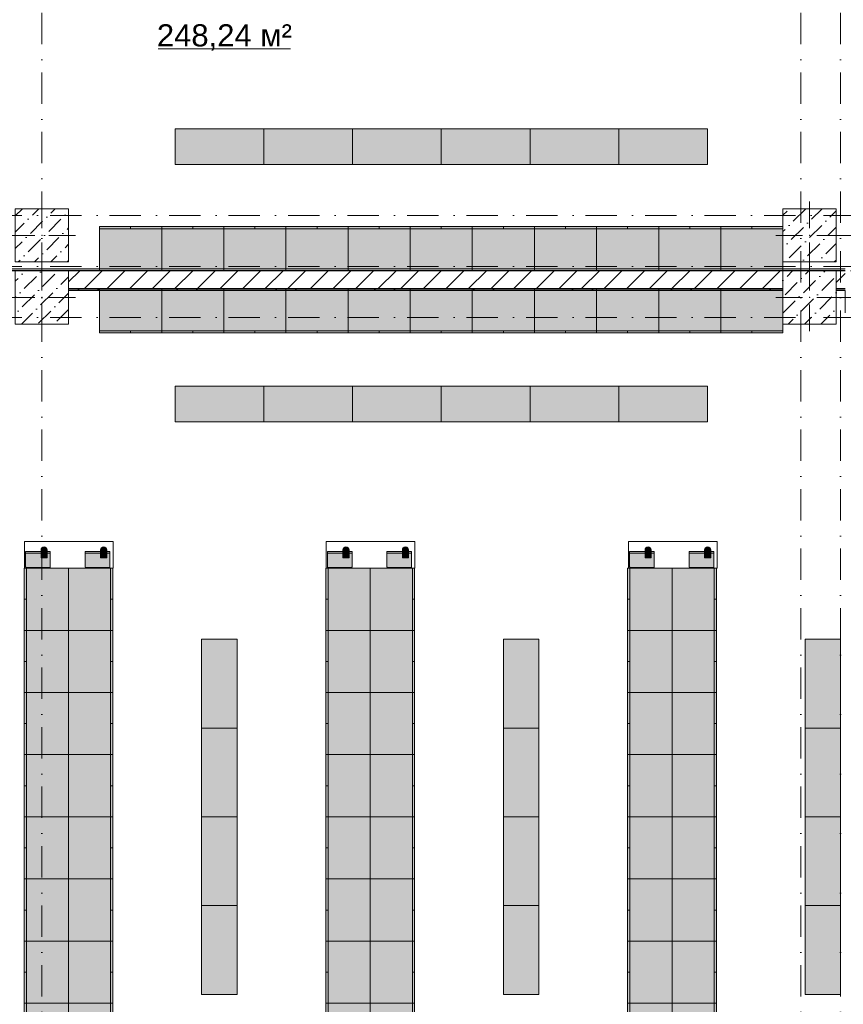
# Model space of a CAD drawing. Header units: millimetres. Extents: x -59761 to 112741, y -57975 to 46221.
# Tile 287 of 421: x 35750 to 45030, y -35312 to -24221. Entities that reach past the tile are written whole.
import ezdxf

# ---------------------------------------------------------------- set-up
doc = ezdxf.new("R2010")
doc.units = ezdxf.units.MM
for name, pattern in [('Wipeout_Contour', [1000, 0, -1000]), ('Штриховая', [564.444447, 282.222223, -282.222223]), ('Штрихпунктирная', [670.277762, 352.777767, -176.388884, 0, -141.111112])]:
    doc.linetypes.add(name, pattern=pattern)
for name, color, linetype in [('Интерьер - Мебель', 7, 'Continuous'), ('Конструктив - Колонны', 7, 'Continuous'), ('Конструктив - Стены Блок 200 нов', 7, 'Continuous'), ('Элемент Модели - Зона', 7, 'Continuous'), ('Элемент Модели - Оси', 2, 'Continuous')]:
    doc.layers.add(name, color=color, linetype=linetype)
doc.styles.add('СГЕНЕРИР_СТИЛЬ_1', font='arial.ttf')
pattern_1 = [(45, (-45000, -53650), (-111.36932, 111.36932), [0, -105, 0, -157.5]), (110, (-44650, -53650), (148.0016, 53.86817), [0, -77, 0, -133])]
pattern_2 = [(45, (-45000, -54000), (-183.84776, 183.84776), [195, -65, 0, -65]), (45, (-44977.02, -53793.17), (-183.84776, 183.84776), [195, -65, 0, -65])]

msp = doc.modelspace()

# ---------------------------------------------------------------- hatches: boundary and pattern name
at = {"layer": 'Интерьер - Мебель', "linetype": 'Continuous', "lineweight": 0}
for points in [[(37500, -25450.79), (37500, -25850.79), (38500, -25850.79), (38500, -25450.79)], [(38500, -25450.79), (38500, -25850.79), (39500, -25850.79), (39500, -25450.79)], [(39500, -25450.79), (39500, -25850.79), (40500, -25850.79), (40500, -25450.79)], [(40500, -25450.79), (40500, -25850.79), (41500, -25850.79), (41500, -25450.79)], [(41500, -25450.79), (41500, -25850.79), (42500, -25850.79), (42500, -25450.79)], [(42500, -25450.79), (42500, -25850.79), (43500, -25850.79), (43500, -25450.79)], [(37500, -28349.21), (37500, -28749.21), (38500, -28749.21), (38500, -28349.21)], [(38500, -28349.21), (38500, -28749.21), (39500, -28749.21), (39500, -28349.21)], [(39500, -28349.21), (39500, -28749.21), (40500, -28749.21), (40500, -28349.21)], [(40500, -28349.21), (40500, -28749.21), (41500, -28749.21), (41500, -28349.21)], [(41500, -28349.21), (41500, -28749.21), (42500, -28749.21), (42500, -28349.21)], [(42500, -28349.21), (42500, -28749.21), (43500, -28749.21), (43500, -28349.21)], [(35990.73, -30284.03), (36060.23, -30284.03), (36060.23, -30194.03, 1), (35990.73, -30194.03)], [(36661.61, -30284.03), (36731.11, -30284.03), (36731.11, -30194.03, 1), (36661.61, -30194.03)], [(39391.27, -30284.03), (39460.77, -30284.03), (39460.77, -30194.03, 1), (39391.27, -30194.03)], [(40062.15, -30284.03), (40131.65, -30284.03), (40131.65, -30194.03, 1), (40062.15, -30194.03)], [(42796.11, -30284.03), (42865.61, -30284.03), (42865.61, -30194.03, 1), (42796.11, -30194.03)], [(43466.99, -30284.03), (43536.49, -30284.03), (43536.49, -30194.03, 1), (43466.99, -30194.03)], [(36089.36, -30391.41, 0.41421356), (36094.98, -30385.78), (36094.98, -30217.03, 0.41421356), (36089.36, -30211.41), (35822.61, -30211.41, 0.41421356), (35816.98, -30217.03), (35816.98, -30385.78, 0.41421356), (35822.61, -30391.41)], [(36760.23, -30391.41, 0.41421356), (36765.86, -30385.78), (36765.86, -30217.03, 0.41421356), (36760.23, -30211.41), (36493.48, -30211.41, 0.41421356), (36487.86, -30217.03), (36487.86, -30385.78, 0.41421356), (36493.48, -30391.41)], [(39489.9, -30391.41, 0.41421356), (39495.52, -30385.78), (39495.52, -30217.03, 0.41421356), (39489.9, -30211.41), (39223.15, -30211.41, 0.41421356), (39217.52, -30217.03), (39217.52, -30385.78, 0.41421356), (39223.15, -30391.41)], [(40160.78, -30391.41, 0.41421356), (40166.4, -30385.78), (40166.4, -30217.03, 0.41421356), (40160.78, -30211.41), (39894.03, -30211.41, 0.41421356), (39888.4, -30217.03), (39888.4, -30385.78, 0.41421356), (39894.03, -30391.41)], [(42894.73, -30391.41, 0.41421356), (42900.36, -30385.78), (42900.36, -30217.03, 0.41421356), (42894.73, -30211.41), (42627.98, -30211.41, 0.41421356), (42622.36, -30217.03), (42622.36, -30385.78, 0.41421356), (42627.98, -30391.41)], [(43565.61, -30391.41, 0.41421356), (43571.24, -30385.78), (43571.24, -30217.03, 0.41421356), (43565.61, -30211.41), (43298.86, -30211.41, 0.41421356), (43293.24, -30217.03), (43293.24, -30385.78, 0.41421356), (43298.86, -30391.41)], [(35800.06, -30399.94), (35800.06, -31099.94), (36300.06, -31099.94), (36300.06, -30399.94)], [(36800.06, -30399.94), (36300.06, -30399.94), (36300.06, -31099.94), (36800.06, -31099.94)], [(39200.06, -30399.94), (39200.06, -31099.94), (39700.06, -31099.94), (39700.06, -30399.94)], [(40200.06, -30399.94), (39700.06, -30399.94), (39700.06, -31099.94), (40200.06, -31099.94)], [(42600.06, -30399.94), (42600.06, -31099.94), (43100.06, -31099.94), (43100.06, -30399.94)], [(43600.06, -30399.94), (43100.06, -30399.94), (43100.06, -31099.94), (43600.06, -31099.94)], [(35800.06, -31099.94), (35800.06, -31799.94), (36300.06, -31799.94), (36300.06, -31099.94)], [(36800.06, -31099.94), (36300.06, -31099.94), (36300.06, -31799.94), (36800.06, -31799.94)], [(39200.06, -31099.94), (39200.06, -31799.94), (39700.06, -31799.94), (39700.06, -31099.94)], [(40200.06, -31099.94), (39700.06, -31099.94), (39700.06, -31799.94), (40200.06, -31799.94)], [(42600.06, -31099.94), (42600.06, -31799.94), (43100.06, -31799.94), (43100.06, -31099.94)], [(43600.06, -31099.94), (43100.06, -31099.94), (43100.06, -31799.94), (43600.06, -31799.94)], [(38200.06, -31199.94), (37800.06, -31199.94), (37800.06, -32199.94), (38200.06, -32199.94)], [(41600.06, -31199.94), (41200.06, -31199.94), (41200.06, -32199.94), (41600.06, -32199.94)], [(45000.06, -31199.94), (44600.06, -31199.94), (44600.06, -32199.94), (45000.06, -32199.94)], [(35800.06, -31799.94), (35800.06, -32499.94), (36300.06, -32499.94), (36300.06, -31799.94)], [(36800.06, -31799.94), (36300.06, -31799.94), (36300.06, -32499.94), (36800.06, -32499.94)], [(39200.06, -31799.94), (39200.06, -32499.94), (39700.06, -32499.94), (39700.06, -31799.94)], [(40200.06, -31799.94), (39700.06, -31799.94), (39700.06, -32499.94), (40200.06, -32499.94)], [(42600.06, -31799.94), (42600.06, -32499.94), (43100.06, -32499.94), (43100.06, -31799.94)], [(43600.06, -31799.94), (43100.06, -31799.94), (43100.06, -32499.94), (43600.06, -32499.94)], [(38200.06, -32199.94), (37800.06, -32199.94), (37800.06, -33199.94), (38200.06, -33199.94)], [(41600.06, -32199.94), (41200.06, -32199.94), (41200.06, -33199.94), (41600.06, -33199.94)], [(45000.06, -32199.94), (44600.06, -32199.94), (44600.06, -33199.94), (45000.06, -33199.94)], [(35800.06, -32499.94), (35800.06, -33199.94), (36300.06, -33199.94), (36300.06, -32499.94)], [(36800.06, -32499.94), (36300.06, -32499.94), (36300.06, -33199.94), (36800.06, -33199.94)], [(39200.06, -32499.94), (39200.06, -33199.94), (39700.06, -33199.94), (39700.06, -32499.94)], [(40200.06, -32499.94), (39700.06, -32499.94), (39700.06, -33199.94), (40200.06, -33199.94)], [(42600.06, -32499.94), (42600.06, -33199.94), (43100.06, -33199.94), (43100.06, -32499.94)], [(43600.06, -32499.94), (43100.06, -32499.94), (43100.06, -33199.94), (43600.06, -33199.94)], [(35800.06, -33199.94), (35800.06, -33899.94), (36300.06, -33899.94), (36300.06, -33199.94)], [(36800.06, -33199.94), (36300.06, -33199.94), (36300.06, -33899.94), (36800.06, -33899.94)], [(38200.06, -33199.94), (37800.06, -33199.94), (37800.06, -34199.94), (38200.06, -34199.94)], [(39200.06, -33199.94), (39200.06, -33899.94), (39700.06, -33899.94), (39700.06, -33199.94)], [(40200.06, -33199.94), (39700.06, -33199.94), (39700.06, -33899.94), (40200.06, -33899.94)], [(41600.06, -33199.94), (41200.06, -33199.94), (41200.06, -34199.94), (41600.06, -34199.94)], [(42600.06, -33199.94), (42600.06, -33899.94), (43100.06, -33899.94), (43100.06, -33199.94)], [(43600.06, -33199.94), (43100.06, -33199.94), (43100.06, -33899.94), (43600.06, -33899.94)], [(45000.06, -33199.94), (44600.06, -33199.94), (44600.06, -34199.94), (45000.06, -34199.94)], [(35800.06, -33899.94), (35800.06, -34599.94), (36300.06, -34599.94), (36300.06, -33899.94)], [(36800.06, -33899.94), (36300.06, -33899.94), (36300.06, -34599.94), (36800.06, -34599.94)], [(39200.06, -33899.94), (39200.06, -34599.94), (39700.06, -34599.94), (39700.06, -33899.94)], [(40200.06, -33899.94), (39700.06, -33899.94), (39700.06, -34599.94), (40200.06, -34599.94)], [(42600.06, -33899.94), (42600.06, -34599.94), (43100.06, -34599.94), (43100.06, -33899.94)], [(43600.06, -33899.94), (43100.06, -33899.94), (43100.06, -34599.94), (43600.06, -34599.94)], [(38200.06, -34199.94), (37800.06, -34199.94), (37800.06, -35199.94), (38200.06, -35199.94)], [(41600.06, -34199.94), (41200.06, -34199.94), (41200.06, -35199.94), (41600.06, -35199.94)], [(45000.06, -34199.94), (44600.06, -34199.94), (44600.06, -35199.94), (45000.06, -35199.94)], [(35800.06, -34599.94), (35800.06, -35299.94), (36300.06, -35299.94), (36300.06, -34599.94)], [(36800.06, -34599.94), (36300.06, -34599.94), (36300.06, -35299.94), (36800.06, -35299.94)], [(39200.06, -34599.94), (39200.06, -35299.94), (39700.06, -35299.94), (39700.06, -34599.94)], [(40200.06, -34599.94), (39700.06, -34599.94), (39700.06, -35299.94), (40200.06, -35299.94)], [(42600.06, -34599.94), (42600.06, -35299.94), (43100.06, -35299.94), (43100.06, -34599.94)], [(43600.06, -34599.94), (43100.06, -34599.94), (43100.06, -35299.94), (43600.06, -35299.94)], [(35800.06, -35299.94), (35800.06, -35649.94), (36300.06, -35649.94), (36300.06, -35299.94)], [(36800.06, -35299.94), (36300.06, -35299.94), (36300.06, -35999.94), (36800.06, -35999.94)], [(39200.06, -35299.94), (39200.06, -35999.94), (39700.06, -35999.94), (39700.06, -35299.94)], [(40200.06, -35299.94), (39700.06, -35299.94), (39700.06, -35999.94), (40200.06, -35999.94)], [(42600.06, -35299.94), (42600.06, -35999.94), (43100.06, -35999.94), (43100.06, -35299.94)], [(43600.06, -35299.94), (43100.06, -35299.94), (43100.06, -35999.94), (43600.06, -35999.94)]]:
    msp.add_hatch(color=255, dxfattribs=at).paths.add_polyline_path(points)

# ---------------------------------------------------------------- linework, layer by layer
at = {"layer": 'Интерьер - Мебель', "color": 7, "linetype": 'Continuous', "lineweight": 15}
for p, q in [((36650, -26550), (36650, -26575)), ((36650, -26575), (37350, -26575)), ((37000, -26550), (37000, -26575)), ((37350, -26550), (37350, -26575)), ((37350, -26575), (38050, -26575)), ((37700, -26550), (37700, -26575)), ((38050, -26550), (38050, -26575)), ((38050, -26575), (38750, -26575)), ((38400, -26550), (38400, -26575)), ((38750, -26550), (38750, -26575)), ((38750, -26575), (39450, -26575)), ((39100, -26550), (39100, -26575)), ((39450, -26550), (39450, -26575)), ((39450, -26575), (40150, -26575)), ((39800, -26550), (39800, -26575)), ((40150, -26550), (40150, -26575)), ((40150, -26575), (40850, -26575)), ((40500, -26550), (40500, -26575)), ((40850, -26550), (40850, -26575)), ((40850, -26575), (41550, -26575)), ((41200, -26550), (41200, -26575)), ((41550, -26550), (41550, -26575)), ((41550, -26575), (42250, -26575)), ((41900, -26550), (41900, -26575)), ((42250, -26550), (42250, -26575)), ((42250, -26575), (42950, -26575)), ((42600, -26550), (42600, -26575)), ((42950, -26550), (42950, -26575)), ((42950, -26575), (43650, -26575)), ((43300, -26550), (43300, -26575)), ((43650, -26550), (43650, -26575)), ((44000, -26550), (44000, -26575)), ((36650, -27725), (37350, -27725)), ((36650, -27750), (36650, -27725)), ((37000, -27750), (37000, -27725)), ((37350, -27725), (38050, -27725)), ((37350, -27750), (37350, -27725)), ((37700, -27750), (37700, -27725)), ((38050, -27725), (38750, -27725)), ((38050, -27750), (38050, -27725)), ((38400, -27750), (38400, -27725)), ((38750, -27725), (39450, -27725)), ((38750, -27750), (38750, -27725)), ((39100, -27750), (39100, -27725)), ((39450, -27725), (40150, -27725)), ((39450, -27750), (39450, -27725)), ((39800, -27750), (39800, -27725)), ((40150, -27725), (40850, -27725)), ((40150, -27750), (40150, -27725)), ((40500, -27750), (40500, -27725)), ((40850, -27725), (41550, -27725)), ((40850, -27750), (40850, -27725)), ((41200, -27750), (41200, -27725)), ((41550, -27725), (42250, -27725)), ((41550, -27750), (41550, -27725)), ((41900, -27750), (41900, -27725)), ((42250, -27725), (42950, -27725)), ((42250, -27750), (42250, -27725)), ((42600, -27750), (42600, -27725)), ((42950, -27725), (43650, -27725)), ((42950, -27750), (42950, -27725)), ((43300, -27750), (43300, -27725)), ((43650, -27725), (44350, -27725)), ((43650, -27750), (43650, -27725)), ((44000, -27750), (44000, -27725)), ((36089.36, -30229.41), (35822.61, -30229.41)), ((36760.23, -30229.41), (36493.48, -30229.41)), ((39489.9, -30229.41), (39223.15, -30229.41)), ((40160.78, -30229.41), (39894.03, -30229.41)), ((42894.73, -30229.41), (42627.98, -30229.41)), ((43565.61, -30229.41), (43298.86, -30229.41)), ((35800.06, -30399.94), (35825.06, -30399.94)), ((35825.06, -30399.94), (35825.06, -31099.94)), ((36775.06, -30399.94), (36775.06, -31099.94)), ((36800.06, -30399.94), (36775.06, -30399.94)), ((39200.06, -30399.94), (39225.06, -30399.94)), ((39225.06, -30399.94), (39225.06, -31099.94)), ((40175.06, -30399.94), (40175.06, -31099.94)), ((40200.06, -30399.94), (40175.06, -30399.94)), ((42600.06, -30399.94), (42625.06, -30399.94)), ((42625.06, -30399.94), (42625.06, -31099.94)), ((43575.06, -30399.94), (43575.06, -31099.94)), ((43600.06, -30399.94), (43575.06, -30399.94)), ((35800.06, -30749.94), (35825.06, -30749.94)), ((36800.06, -30749.94), (36775.06, -30749.94)), ((39200.06, -30749.94), (39225.06, -30749.94)), ((40200.06, -30749.94), (40175.06, -30749.94)), ((42600.06, -30749.94), (42625.06, -30749.94)), ((43600.06, -30749.94), (43575.06, -30749.94)), ((35800.06, -31099.94), (35825.06, -31099.94)), ((35825.06, -31099.94), (35825.06, -31799.94)), ((36775.06, -31099.94), (36775.06, -31799.94)), ((36800.06, -31099.94), (36775.06, -31099.94)), ((39200.06, -31099.94), (39225.06, -31099.94)), ((39225.06, -31099.94), (39225.06, -31799.94)), ((40175.06, -31099.94), (40175.06, -31799.94)), ((40200.06, -31099.94), (40175.06, -31099.94)), ((42600.06, -31099.94), (42625.06, -31099.94)), ((42625.06, -31099.94), (42625.06, -31799.94)), ((43575.06, -31099.94), (43575.06, -31799.94)), ((43600.06, -31099.94), (43575.06, -31099.94)), ((35800.06, -31449.94), (35825.06, -31449.94)), ((36800.06, -31449.94), (36775.06, -31449.94)), ((39200.06, -31449.94), (39225.06, -31449.94)), ((40200.06, -31449.94), (40175.06, -31449.94)), ((42600.06, -31449.94), (42625.06, -31449.94)), ((43600.06, -31449.94), (43575.06, -31449.94)), ((35800.06, -31799.94), (35825.06, -31799.94)), ((35825.06, -31799.94), (35825.06, -32499.94)), ((36775.06, -31799.94), (36775.06, -32499.94)), ((36800.06, -31799.94), (36775.06, -31799.94)), ((39200.06, -31799.94), (39225.06, -31799.94)), ((39225.06, -31799.94), (39225.06, -32499.94)), ((40175.06, -31799.94), (40175.06, -32499.94)), ((40200.06, -31799.94), (40175.06, -31799.94)), ((42600.06, -31799.94), (42625.06, -31799.94)), ((42625.06, -31799.94), (42625.06, -32499.94)), ((43575.06, -31799.94), (43575.06, -32499.94)), ((43600.06, -31799.94), (43575.06, -31799.94)), ((35800.06, -32149.94), (35825.06, -32149.94)), ((36800.06, -32149.94), (36775.06, -32149.94)), ((39200.06, -32149.94), (39225.06, -32149.94)), ((40200.06, -32149.94), (40175.06, -32149.94)), ((42600.06, -32149.94), (42625.06, -32149.94)), ((43600.06, -32149.94), (43575.06, -32149.94)), ((35800.06, -32499.94), (35825.06, -32499.94)), ((35825.06, -32499.94), (35825.06, -33199.94)), ((36775.06, -32499.94), (36775.06, -33199.94)), ((36800.06, -32499.94), (36775.06, -32499.94)), ((39200.06, -32499.94), (39225.06, -32499.94)), ((39225.06, -32499.94), (39225.06, -33199.94)), ((40175.06, -32499.94), (40175.06, -33199.94)), ((40200.06, -32499.94), (40175.06, -32499.94)), ((42600.06, -32499.94), (42625.06, -32499.94)), ((42625.06, -32499.94), (42625.06, -33199.94)), ((43575.06, -32499.94), (43575.06, -33199.94)), ((43600.06, -32499.94), (43575.06, -32499.94)), ((35800.06, -32849.94), (35825.06, -32849.94)), ((36800.06, -32849.94), (36775.06, -32849.94)), ((39200.06, -32849.94), (39225.06, -32849.94)), ((40200.06, -32849.94), (40175.06, -32849.94)), ((42600.06, -32849.94), (42625.06, -32849.94)), ((43600.06, -32849.94), (43575.06, -32849.94)), ((35800.06, -33199.94), (35825.06, -33199.94)), ((35825.06, -33199.94), (35825.06, -33899.94)), ((36775.06, -33199.94), (36775.06, -33899.94)), ((36800.06, -33199.94), (36775.06, -33199.94)), ((39200.06, -33199.94), (39225.06, -33199.94)), ((39225.06, -33199.94), (39225.06, -33899.94)), ((40175.06, -33199.94), (40175.06, -33899.94)), ((40200.06, -33199.94), (40175.06, -33199.94)), ((42600.06, -33199.94), (42625.06, -33199.94)), ((42625.06, -33199.94), (42625.06, -33899.94)), ((43575.06, -33199.94), (43575.06, -33899.94)), ((43600.06, -33199.94), (43575.06, -33199.94)), ((35800.06, -33549.94), (35825.06, -33549.94)), ((36800.06, -33549.94), (36775.06, -33549.94)), ((39200.06, -33549.94), (39225.06, -33549.94)), ((40200.06, -33549.94), (40175.06, -33549.94)), ((42600.06, -33549.94), (42625.06, -33549.94)), ((43600.06, -33549.94), (43575.06, -33549.94)), ((35800.06, -33899.94), (35825.06, -33899.94)), ((35825.06, -33899.94), (35825.06, -34599.94)), ((36775.06, -33899.94), (36775.06, -34599.94)), ((36800.06, -33899.94), (36775.06, -33899.94)), ((39200.06, -33899.94), (39225.06, -33899.94)), ((39225.06, -33899.94), (39225.06, -34599.94)), ((40175.06, -33899.94), (40175.06, -34599.94)), ((40200.06, -33899.94), (40175.06, -33899.94)), ((42600.06, -33899.94), (42625.06, -33899.94)), ((42625.06, -33899.94), (42625.06, -34599.94)), ((43575.06, -33899.94), (43575.06, -34599.94)), ((43600.06, -33899.94), (43575.06, -33899.94)), ((35800.06, -34249.94), (35825.06, -34249.94)), ((36800.06, -34249.94), (36775.06, -34249.94)), ((39200.06, -34249.94), (39225.06, -34249.94)), ((40200.06, -34249.94), (40175.06, -34249.94)), ((42600.06, -34249.94), (42625.06, -34249.94)), ((43600.06, -34249.94), (43575.06, -34249.94)), ((35800.06, -34599.94), (35825.06, -34599.94)), ((35825.06, -34599.94), (35825.06, -35299.94)), ((36775.06, -34599.94), (36775.06, -35299.94)), ((36800.06, -34599.94), (36775.06, -34599.94)), ((39200.06, -34599.94), (39225.06, -34599.94)), ((39225.06, -34599.94), (39225.06, -35299.94)), ((40175.06, -34599.94), (40175.06, -35299.94)), ((40200.06, -34599.94), (40175.06, -34599.94)), ((42600.06, -34599.94), (42625.06, -34599.94)), ((42625.06, -34599.94), (42625.06, -35299.94)), ((43575.06, -34599.94), (43575.06, -35299.94)), ((43600.06, -34599.94), (43575.06, -34599.94)), ((35800.06, -34949.94), (35825.06, -34949.94)), ((36800.06, -34949.94), (36775.06, -34949.94)), ((39200.06, -34949.94), (39225.06, -34949.94)), ((40200.06, -34949.94), (40175.06, -34949.94)), ((42600.06, -34949.94), (42625.06, -34949.94)), ((43600.06, -34949.94), (43575.06, -34949.94)), ((35800.06, -35299.94), (35825.06, -35299.94)), ((35825.06, -35299.94), (35825.06, -35649.94)), ((36775.06, -35299.94), (36775.06, -35999.94)), ((36800.06, -35299.94), (36775.06, -35299.94)), ((39200.06, -35299.94), (39225.06, -35299.94)), ((39225.06, -35299.94), (39225.06, -35999.94)), ((40175.06, -35299.94), (40175.06, -35999.94)), ((40200.06, -35299.94), (40175.06, -35299.94)), ((42600.06, -35299.94), (42625.06, -35299.94)), ((42625.06, -35299.94), (42625.06, -35999.94)), ((43575.06, -35299.94), (43575.06, -35999.94)), ((43600.06, -35299.94), (43575.06, -35299.94))]:
    msp.add_line(p, q, dxfattribs=at)
at = {"layer": 'Интерьер - Мебель', "color": 7, "linetype": 'Continuous', "lineweight": 5}
for p, q in [((35802.66, -30399.94), (35802.66, -30099.94)), ((35802.66, -30099.94), (36802.66, -30099.94)), ((36802.66, -30099.94), (36802.66, -30399.94)), ((39203.2, -30399.94), (39203.2, -30099.94)), ((39203.2, -30099.94), (40203.2, -30099.94)), ((40203.2, -30099.94), (40203.2, -30399.94)), ((42608.03, -30399.94), (42608.03, -30099.94)), ((42608.03, -30099.94), (43608.03, -30099.94)), ((43608.03, -30099.94), (43608.03, -30399.94)), ((36802.66, -30399.94), (35802.66, -30399.94)), ((40203.2, -30399.94), (39203.2, -30399.94)), ((43608.03, -30399.94), (42608.03, -30399.94))]:
    msp.add_line(p, q, dxfattribs=at)
at = {"layer": 'Интерьер - Мебель', "color": 7, "linetype": 'Continuous', "lineweight": 15, "flags": 128}
for points in [[(37500, -25450.79), (38500, -25450.79), (38500, -25850.79), (37500, -25850.79)], [(38500, -25450.79), (39500, -25450.79), (39500, -25850.79), (38500, -25850.79)], [(39500, -25450.79), (40500, -25450.79), (40500, -25850.79), (39500, -25850.79)], [(40500, -25450.79), (41500, -25450.79), (41500, -25850.79), (40500, -25850.79)], [(41500, -25450.79), (42500, -25450.79), (42500, -25850.79), (41500, -25850.79)], [(42500, -25450.79), (43500, -25450.79), (43500, -25850.79), (42500, -25850.79)], [(37500, -28349.21), (38500, -28349.21), (38500, -28749.21), (37500, -28749.21)], [(38500, -28349.21), (39500, -28349.21), (39500, -28749.21), (38500, -28749.21)], [(39500, -28349.21), (40500, -28349.21), (40500, -28749.21), (39500, -28749.21)], [(40500, -28349.21), (41500, -28349.21), (41500, -28749.21), (40500, -28749.21)], [(41500, -28349.21), (42500, -28349.21), (42500, -28749.21), (41500, -28749.21)], [(42500, -28349.21), (43500, -28349.21), (43500, -28749.21), (42500, -28749.21)], [(35800.06, -30399.94), (35800.06, -31099.94), (36300.06, -31099.94), (36300.06, -30399.94)], [(36800.06, -30399.94), (36800.06, -31099.94), (36300.06, -31099.94), (36300.06, -30399.94)], [(39200.06, -30399.94), (39200.06, -31099.94), (39700.06, -31099.94), (39700.06, -30399.94)], [(40200.06, -30399.94), (40200.06, -31099.94), (39700.06, -31099.94), (39700.06, -30399.94)], [(42600.06, -30399.94), (42600.06, -31099.94), (43100.06, -31099.94), (43100.06, -30399.94)], [(43600.06, -30399.94), (43600.06, -31099.94), (43100.06, -31099.94), (43100.06, -30399.94)], [(35800.06, -31099.94), (35800.06, -31799.94), (36300.06, -31799.94), (36300.06, -31099.94)], [(36800.06, -31099.94), (36800.06, -31799.94), (36300.06, -31799.94), (36300.06, -31099.94)], [(39200.06, -31099.94), (39200.06, -31799.94), (39700.06, -31799.94), (39700.06, -31099.94)], [(40200.06, -31099.94), (40200.06, -31799.94), (39700.06, -31799.94), (39700.06, -31099.94)], [(42600.06, -31099.94), (42600.06, -31799.94), (43100.06, -31799.94), (43100.06, -31099.94)], [(43600.06, -31099.94), (43600.06, -31799.94), (43100.06, -31799.94), (43100.06, -31099.94)], [(38200.06, -31199.94), (38200.06, -32199.94), (37800.06, -32199.94), (37800.06, -31199.94)], [(41600.06, -31199.94), (41600.06, -32199.94), (41200.06, -32199.94), (41200.06, -31199.94)], [(45000.06, -31199.94), (45000.06, -32199.94), (44600.06, -32199.94), (44600.06, -31199.94)], [(35800.06, -31799.94), (35800.06, -32499.94), (36300.06, -32499.94), (36300.06, -31799.94)], [(36800.06, -31799.94), (36800.06, -32499.94), (36300.06, -32499.94), (36300.06, -31799.94)], [(39200.06, -31799.94), (39200.06, -32499.94), (39700.06, -32499.94), (39700.06, -31799.94)], [(40200.06, -31799.94), (40200.06, -32499.94), (39700.06, -32499.94), (39700.06, -31799.94)], [(42600.06, -31799.94), (42600.06, -32499.94), (43100.06, -32499.94), (43100.06, -31799.94)], [(43600.06, -31799.94), (43600.06, -32499.94), (43100.06, -32499.94), (43100.06, -31799.94)], [(38200.06, -32199.94), (38200.06, -33199.94), (37800.06, -33199.94), (37800.06, -32199.94)], [(41600.06, -32199.94), (41600.06, -33199.94), (41200.06, -33199.94), (41200.06, -32199.94)], [(45000.06, -32199.94), (45000.06, -33199.94), (44600.06, -33199.94), (44600.06, -32199.94)], [(35800.06, -32499.94), (35800.06, -33199.94), (36300.06, -33199.94), (36300.06, -32499.94)], [(36800.06, -32499.94), (36800.06, -33199.94), (36300.06, -33199.94), (36300.06, -32499.94)], [(39200.06, -32499.94), (39200.06, -33199.94), (39700.06, -33199.94), (39700.06, -32499.94)], [(40200.06, -32499.94), (40200.06, -33199.94), (39700.06, -33199.94), (39700.06, -32499.94)], [(42600.06, -32499.94), (42600.06, -33199.94), (43100.06, -33199.94), (43100.06, -32499.94)], [(43600.06, -32499.94), (43600.06, -33199.94), (43100.06, -33199.94), (43100.06, -32499.94)], [(35800.06, -33199.94), (35800.06, -33899.94), (36300.06, -33899.94), (36300.06, -33199.94)], [(36800.06, -33199.94), (36800.06, -33899.94), (36300.06, -33899.94), (36300.06, -33199.94)], [(38200.06, -33199.94), (38200.06, -34199.94), (37800.06, -34199.94), (37800.06, -33199.94)], [(39200.06, -33199.94), (39200.06, -33899.94), (39700.06, -33899.94), (39700.06, -33199.94)], [(40200.06, -33199.94), (40200.06, -33899.94), (39700.06, -33899.94), (39700.06, -33199.94)], [(41600.06, -33199.94), (41600.06, -34199.94), (41200.06, -34199.94), (41200.06, -33199.94)], [(42600.06, -33199.94), (42600.06, -33899.94), (43100.06, -33899.94), (43100.06, -33199.94)], [(43600.06, -33199.94), (43600.06, -33899.94), (43100.06, -33899.94), (43100.06, -33199.94)], [(45000.06, -33199.94), (45000.06, -34199.94), (44600.06, -34199.94), (44600.06, -33199.94)], [(35800.06, -33899.94), (35800.06, -34599.94), (36300.06, -34599.94), (36300.06, -33899.94)], [(36800.06, -33899.94), (36800.06, -34599.94), (36300.06, -34599.94), (36300.06, -33899.94)], [(39200.06, -33899.94), (39200.06, -34599.94), (39700.06, -34599.94), (39700.06, -33899.94)], [(40200.06, -33899.94), (40200.06, -34599.94), (39700.06, -34599.94), (39700.06, -33899.94)], [(42600.06, -33899.94), (42600.06, -34599.94), (43100.06, -34599.94), (43100.06, -33899.94)], [(43600.06, -33899.94), (43600.06, -34599.94), (43100.06, -34599.94), (43100.06, -33899.94)], [(38200.06, -34199.94), (38200.06, -35199.94), (37800.06, -35199.94), (37800.06, -34199.94)], [(41600.06, -34199.94), (41600.06, -35199.94), (41200.06, -35199.94), (41200.06, -34199.94)], [(45000.06, -34199.94), (45000.06, -35199.94), (44600.06, -35199.94), (44600.06, -34199.94)], [(35800.06, -34599.94), (35800.06, -35299.94), (36300.06, -35299.94), (36300.06, -34599.94)], [(36800.06, -34599.94), (36800.06, -35299.94), (36300.06, -35299.94), (36300.06, -34599.94)], [(39200.06, -34599.94), (39200.06, -35299.94), (39700.06, -35299.94), (39700.06, -34599.94)], [(40200.06, -34599.94), (40200.06, -35299.94), (39700.06, -35299.94), (39700.06, -34599.94)], [(42600.06, -34599.94), (42600.06, -35299.94), (43100.06, -35299.94), (43100.06, -34599.94)], [(43600.06, -34599.94), (43600.06, -35299.94), (43100.06, -35299.94), (43100.06, -34599.94)], [(35800.06, -35299.94), (35800.06, -35649.94), (36300.06, -35649.94), (36300.06, -35299.94)], [(36800.06, -35299.94), (36800.06, -35999.94), (36300.06, -35999.94), (36300.06, -35299.94)], [(39200.06, -35299.94), (39200.06, -35999.94), (39700.06, -35999.94), (39700.06, -35299.94)], [(40200.06, -35299.94), (40200.06, -35999.94), (39700.06, -35999.94), (39700.06, -35299.94)], [(42600.06, -35299.94), (42600.06, -35999.94), (43100.06, -35999.94), (43100.06, -35299.94)], [(43600.06, -35299.94), (43600.06, -35999.94), (43100.06, -35999.94), (43100.06, -35299.94)]]:
    msp.add_lwpolyline(points, close=True, dxfattribs=at)
for points in [[(35990.73, -30284.03), (35990.73, -30194.03, -1), (36060.23, -30194.03), (36060.23, -30284.03)], [(36661.61, -30284.03), (36661.61, -30194.03, -1), (36731.11, -30194.03), (36731.11, -30284.03)], [(39391.27, -30284.03), (39391.27, -30194.03, -1), (39460.77, -30194.03), (39460.77, -30284.03)], [(40062.15, -30284.03), (40062.15, -30194.03, -1), (40131.65, -30194.03), (40131.65, -30284.03)], [(42796.11, -30284.03), (42796.11, -30194.03, -1), (42865.61, -30194.03), (42865.61, -30284.03)], [(43466.99, -30284.03), (43466.99, -30194.03, -1), (43536.49, -30194.03), (43536.49, -30284.03)], [(36089.36, -30391.41, 0.41421356), (36094.98, -30385.78), (36094.98, -30217.03, 0.41421356), (36089.36, -30211.41), (35822.61, -30211.41, 0.41421356), (35816.98, -30217.03), (35816.98, -30385.78, 0.41421356), (35822.61, -30391.41)], [(36760.23, -30391.41, 0.41421356), (36765.86, -30385.78), (36765.86, -30217.03, 0.41421356), (36760.23, -30211.41), (36493.48, -30211.41, 0.41421356), (36487.86, -30217.03), (36487.86, -30385.78, 0.41421356), (36493.48, -30391.41)], [(39489.9, -30391.41, 0.41421356), (39495.52, -30385.78), (39495.52, -30217.03, 0.41421356), (39489.9, -30211.41), (39223.15, -30211.41, 0.41421356), (39217.52, -30217.03), (39217.52, -30385.78, 0.41421356), (39223.15, -30391.41)], [(40160.78, -30391.41, 0.41421356), (40166.4, -30385.78), (40166.4, -30217.03, 0.41421356), (40160.78, -30211.41), (39894.03, -30211.41, 0.41421356), (39888.4, -30217.03), (39888.4, -30385.78, 0.41421356), (39894.03, -30391.41)], [(42894.73, -30391.41, 0.41421356), (42900.36, -30385.78), (42900.36, -30217.03, 0.41421356), (42894.73, -30211.41), (42627.98, -30211.41, 0.41421356), (42622.36, -30217.03), (42622.36, -30385.78, 0.41421356), (42627.98, -30391.41)], [(43565.61, -30391.41, 0.41421356), (43571.24, -30385.78), (43571.24, -30217.03, 0.41421356), (43565.61, -30211.41), (43298.86, -30211.41, 0.41421356), (43293.24, -30217.03), (43293.24, -30385.78, 0.41421356), (43298.86, -30391.41)]]:
    msp.add_lwpolyline(points, format="xyb", close=True, dxfattribs=at)
at = {"layer": 'Интерьер - Мебель', "color": 7, "linetype": 'Continuous', "lineweight": 15}
for centre, start, end in [((35822.61, -30235.03), 90, 180), ((36089.36, -30235.03), 0, 90), ((36493.48, -30235.03), 90, 180), ((36760.23, -30235.03), 0, 90), ((39223.15, -30235.03), 90, 180), ((39489.9, -30235.03), 0, 90), ((39894.03, -30235.03), 90, 180), ((40160.78, -30235.03), 0, 90), ((42627.98, -30235.03), 90, 180), ((42894.73, -30235.03), 0, 90), ((43298.86, -30235.03), 90, 180), ((43565.61, -30235.03), 0, 90)]:
    msp.add_arc(centre, 5.62, start, end, dxfattribs=at)
at = {"layer": 'Элемент Модели - Зона', "color": 7, "linetype": 'Continuous', "lineweight": 15}
msp.add_line((37311.64, -24549.81), (38801.93, -24549.81), dxfattribs=at)
at = {"layer": 'Элемент Модели - Зона', "color": 253, "linetype": 'Штриховая', "lineweight": 15, "flags": 128}
for points in [[(26700.06, -17920), (23044.74, -17920), (23044.74, -22991.54), (26700.06, -26646.87), (26700.06, -26350), (27300.06, -26350), (27300.06, -26950), (27320.06, -26950), (27320.06, -27030), (45050, -27030), (45050, -27050), (45650, -27050), (45650, -27030), (49380, -27030), (49380, -21950), (54080, -21950), (54080, -18300), (53700, -18300), (53700, -17920), (45650, -17920), (45650, -18300), (45050, -18300), (45050, -17920), (44950, -17920), (44950, -18300), (44350, -18300), (44350, -17920), (36300.06, -17920), (36300.06, -18300), (35700.06, -18300), (35700.06, -17920), (27300.06, -17920), (27300.06, -18300), (26700.06, -18300)], [(35700.06, -26950), (35700.06, -26350), (36300.06, -26350), (36300.06, -26950)], [(44350, -26350), (44950, -26350), (44950, -26950), (44350, -26950)], [(23044.74, -31016.46), (23044.74, -35700), (36300.06, -35700), (36300.06, -44700), (53700, -44700), (53700, -44699.94), (54080, -44699.94), (54080, -36299.94), (53700, -36299.94), (53700, -35699.94), (54080, -35699.94), (54080, -32050), (49380, -32050), (49380, -29580), (45540, -29580), (45540, -27650), (45050, -27650), (45050, -27270), (44950, -27270), (44950, -27650), (44350, -27650), (44350, -27270), (36300.06, -27270), (36300.06, -27650), (35700.06, -27650), (35700.06, -27270), (27300.06, -27270), (27300.06, -27650), (26700.06, -27650), (26700.06, -27361.13)]]:
    msp.add_lwpolyline(points, close=True, dxfattribs=at)

# ---------------------------------------------------------------- texts
at = {"layer": 'Элемент Модели - Зона', "color": 7, "lineweight": 15, "insert": (38056.79, -24420.49), "char_height": 250, "attachment_point": 5, "style": 'СГЕНЕРИР_СТИЛЬ_1'}
msp.add_mtext('\\A1;{\\pqc;\\fArial|b0|i0|c204|p38;248,24 м²}', dxfattribs=at)

# ---------------------------------------------------------------- next in the draw order: wipeouts: each hides what was drawn before it
at = {"color": 254, "linetype": 'Wipeout_Contour', "lineweight": 0, "ltscale": 10052810.83146558}
msp.add_wipeout([(45050, -27029), (26720.02, -27029), (26720.02, -27049), (45050, -27049)], dxfattribs=at).dxf.layer = 'Конструктив - Стены Блок 200 нов'
at = {"color": 254, "linetype": 'Wipeout_Contour', "lineweight": 0, "ltscale": 10070541.20616771}
msp.add_wipeout([(36300.06, -27269), (44350, -27269), (44350, -27249), (36300.06, -27249)], dxfattribs=at).dxf.layer = 'Конструктив - Стены Блок 200 нов'
at = {"color": 254, "linetype": 'Wipeout_Contour', "lineweight": 0, "ltscale": 10089095.38504334}
msp.add_wipeout([(44950, -27269), (45050, -27269), (45050, -27249), (44950, -27249)], dxfattribs=at).dxf.layer = 'Конструктив - Стены Блок 200 нов'

# ---------------------------------------------------------------- next in the draw order: hatches: boundary and pattern name
at = {"layer": 'Конструктив - Стены Блок 200 нов', "linetype": 'Continuous', "lineweight": 5}
h = msp.add_hatch(dxfattribs=at)
h.set_pattern_fill('ШТУКАТУРКА__ГИПС_01_000D', color=252, style=0, pattern_type=2)
h.set_pattern_definition(pattern_1)
h.paths.add_polyline_path([(45050, -27029), (26720.02, -27029), (26720.02, -27049), (45050, -27049)])
h = msp.add_hatch(dxfattribs=at)
h.set_pattern_fill('ШТУКАТУРКА__ГИПС_01_000D', color=252, style=0, pattern_type=2)
h.set_pattern_definition(pattern_1)
h.paths.add_polyline_path([(36300.06, -27269), (44350, -27269), (44350, -27249), (36300.06, -27249)])

# ---------------------------------------------------------------- next in the draw order: wipeouts: each hides what was drawn before it
at = {"color": 254, "linetype": 'Wipeout_Contour', "lineweight": 0, "ltscale": 35203210.29577576}
msp.add_wipeout([(45050, -27049), (26720.02, -27049), (26720.02, -27050), (27300.06, -27050), (27300.06, -27249), (35700.06, -27249), (35700.06, -27050), (36300.06, -27050), (36300.06, -27249), (44350, -27249), (44350, -27050), (44950, -27050), (44950, -27249), (45050, -27249)], dxfattribs=at).dxf.layer = 'Конструктив - Стены Блок 200 нов'

# ---------------------------------------------------------------- next in the draw order: hatches: boundary and pattern name
at = {"layer": 'Интерьер - Мебель', "linetype": 'Continuous', "lineweight": 0}
for points in [[(36650, -26550), (36650, -27050), (37350, -27050), (37350, -26550)], [(37350, -26550), (37350, -27050), (38050, -27050), (38050, -26550)], [(38050, -26550), (38050, -27050), (38750, -27050), (38750, -26550)], [(38750, -26550), (38750, -27050), (39450, -27050), (39450, -26550)], [(39450, -26550), (39450, -27050), (40150, -27050), (40150, -26550)], [(40150, -26550), (40150, -27050), (40850, -27050), (40850, -26550)], [(40850, -26550), (40850, -27050), (41550, -27050), (41550, -26550)], [(41550, -26550), (41550, -27050), (42250, -27050), (42250, -26550)], [(42250, -26550), (42250, -27050), (42950, -27050), (42950, -26550)], [(42950, -26550), (42950, -27050), (43650, -27050), (43650, -26550)], [(36650, -27750), (37350, -27750), (37350, -27250), (36650, -27250)], [(37350, -27750), (38050, -27750), (38050, -27250), (37350, -27250)], [(38050, -27750), (38750, -27750), (38750, -27250), (38050, -27250)], [(38750, -27750), (39450, -27750), (39450, -27250), (38750, -27250)], [(39450, -27750), (40150, -27750), (40150, -27250), (39450, -27250)], [(40150, -27750), (40850, -27750), (40850, -27250), (40150, -27250)], [(40850, -27750), (41550, -27750), (41550, -27250), (40850, -27250)], [(41550, -27750), (42250, -27750), (42250, -27250), (41550, -27250)], [(42250, -27750), (42950, -27750), (42950, -27250), (42250, -27250)], [(42950, -27750), (43650, -27750), (43650, -27250), (42950, -27250)]]:
    msp.add_hatch(color=255, dxfattribs=at).paths.add_polyline_path(points)
at = {"layer": 'Конструктив - Стены Блок 200 нов', "linetype": 'Continuous', "lineweight": 5}
h = msp.add_hatch(dxfattribs=at)
h.set_pattern_fill('БЛОКИ_БЕТОННЫЕ_ЭФФЕКТИВН_2D', style=0, pattern_type=2)
h.set_pattern_definition([(45, (-45000, -54000), (-127.27922, 127.27922), [])])
h.paths.add_polyline_path([(45050, -27049), (26720.02, -27049), (26720.02, -27050), (27300.06, -27050), (27300.06, -27249), (35700.06, -27249), (35700.06, -27050), (36300.06, -27050), (36300.06, -27249), (44350, -27249), (44350, -27050), (44950, -27050), (44950, -27249), (45050, -27249)])

# ---------------------------------------------------------------- next in the draw order: linework, layer by layer
at = {"layer": 'Интерьер - Мебель', "color": 7, "linetype": 'Continuous', "lineweight": 15, "flags": 128}
for points in [[(36650, -26550), (37350, -26550), (37350, -27050), (36650, -27050)], [(37350, -26550), (38050, -26550), (38050, -27050), (37350, -27050)], [(38050, -26550), (38750, -26550), (38750, -27050), (38050, -27050)], [(38750, -26550), (39450, -26550), (39450, -27050), (38750, -27050)], [(39450, -26550), (40150, -26550), (40150, -27050), (39450, -27050)], [(40150, -26550), (40850, -26550), (40850, -27050), (40150, -27050)], [(40850, -26550), (41550, -26550), (41550, -27050), (40850, -27050)], [(41550, -26550), (42250, -26550), (42250, -27050), (41550, -27050)], [(42250, -26550), (42950, -26550), (42950, -27050), (42250, -27050)], [(42950, -26550), (43650, -26550), (43650, -27050), (42950, -27050)], [(36650, -27750), (37350, -27750), (37350, -27250), (36650, -27250)], [(37350, -27750), (38050, -27750), (38050, -27250), (37350, -27250)], [(38050, -27750), (38750, -27750), (38750, -27250), (38050, -27250)], [(38750, -27750), (39450, -27750), (39450, -27250), (38750, -27250)], [(39450, -27750), (40150, -27750), (40150, -27250), (39450, -27250)], [(40150, -27750), (40850, -27750), (40850, -27250), (40150, -27250)], [(40850, -27750), (41550, -27750), (41550, -27250), (40850, -27250)], [(41550, -27750), (42250, -27750), (42250, -27250), (41550, -27250)], [(42250, -27750), (42950, -27750), (42950, -27250), (42250, -27250)], [(42950, -27750), (43650, -27750), (43650, -27250), (42950, -27250)]]:
    msp.add_lwpolyline(points, close=True, dxfattribs=at)
at = {"layer": 'Конструктив - Стены Блок 200 нов', "color": 7, "linetype": 'Continuous', "lineweight": 30}
for p, q in [((45050, -27049), (26720.02, -27049)), ((36300.06, -27249), (44350, -27249)), ((44950, -27249), (45050, -27249))]:
    msp.add_line(p, q, dxfattribs=at)
at = {"layer": 'Конструктив - Стены Блок 200 нов', "color": 7, "linetype": 'Continuous', "lineweight": 5, "flags": 128}
msp.add_lwpolyline([(45050, -27029), (26720.02, -27029)], dxfattribs=at)
at = {"layer": 'Конструктив - Стены Блок 200 нов', "color": 7, "linetype": 'Continuous', "lineweight": 30, "flags": 128}
for points in [[(36300.06, -27269), (44350, -27269)], [(44950, -27269), (45050, -27269)]]:
    msp.add_lwpolyline(points, dxfattribs=at)

# ---------------------------------------------------------------- next in the draw order: wipeouts: each hides what was drawn before it
at = {"color": 254, "linetype": 'Wipeout_Contour', "lineweight": 0, "ltscale": 10053421.72894594}
msp.add_wipeout([(35700.06, -27650), (36300.06, -27650), (36300.06, -27050), (35700.06, -27050)], dxfattribs=at).dxf.layer = 'Конструктив - Колонны'
at = {"color": 254, "linetype": 'Wipeout_Contour', "lineweight": 0, "ltscale": 10087751.61950517}
msp.add_wipeout([(44350, -27650), (44950, -27650), (44950, -27050), (44350, -27050)], dxfattribs=at).dxf.layer = 'Конструктив - Колонны'

# ---------------------------------------------------------------- next in the draw order: hatches: boundary and pattern name
at = {"layer": 'Интерьер - Мебель', "linetype": 'Continuous', "lineweight": 0}
msp.add_hatch(color=255, dxfattribs=at).paths.add_polyline_path([(43650, -27750), (44350, -27750), (44350, -27250), (43650, -27250)])
at = {"layer": 'Конструктив - Колонны', "linetype": 'Continuous', "lineweight": 15}
h = msp.add_hatch(dxfattribs=at)
h.set_pattern_fill('БЕТОН_01_000D', style=0, pattern_type=2)
h.set_pattern_definition(pattern_2)
h.paths.add_polyline_path([(35700.06, -27650), (36300.06, -27650), (36300.06, -27050), (35700.06, -27050)])
h = msp.add_hatch(dxfattribs=at)
h.set_pattern_fill('БЕТОН_01_000D', style=0, pattern_type=2)
h.set_pattern_definition(pattern_2)
h.paths.add_polyline_path([(44350, -27650), (44950, -27650), (44950, -27050), (44350, -27050)])

# ---------------------------------------------------------------- next in the draw order: linework, layer by layer
at = {"layer": 'Интерьер - Мебель', "color": 7, "linetype": 'Continuous', "lineweight": 15, "flags": 128}
msp.add_lwpolyline([(43650, -27750), (44350, -27750), (44350, -27250), (43650, -27250)], close=True, dxfattribs=at)
at = {"layer": 'Конструктив - Колонны', "color": 7, "linetype": 'Continuous', "lineweight": 0}
for p, q in [((36000.06, -27270), (36000.06, -26970)), ((44650, -27270), (44650, -26970)), ((35920.06, -27350), (35620.06, -27350)), ((36080.06, -27350), (36380.06, -27350)), ((44570, -27350), (44270, -27350)), ((44730, -27350), (45030, -27350)), ((45270, -27350), (44970, -27350)), ((36000.06, -27430), (36000.06, -27730)), ((44650, -27430), (44650, -27730))]:
    msp.add_line(p, q, dxfattribs=at)
at = {"layer": 'Конструктив - Колонны', "color": 7, "linetype": 'Continuous', "lineweight": 15, "flags": 128}
for points in [[(35700.06, -27650), (36300.06, -27650), (36300.06, -27050), (35700.06, -27050)], [(44350, -27650), (44950, -27650), (44950, -27050), (44350, -27050)]]:
    msp.add_lwpolyline(points, close=True, dxfattribs=at)
at = {"layer": 'Конструктив - Колонны', "color": 7, "linetype": 'Continuous', "lineweight": 0}
for p in [(36000.06, -27350), (44650, -27350)]:
    msp.add_point(p, dxfattribs=at)
at = {"layer": 'Элемент Модели - Оси', "color": 7, "linetype": 'Штрихпунктирная', "lineweight": 15}
msp.add_line((-57760.58, -27575), (110650, -27575), dxfattribs=at)

# ---------------------------------------------------------------- next in the draw order: wipeouts: each hides what was drawn before it
at = {"color": 254, "linetype": 'Wipeout_Contour', "lineweight": 0, "ltscale": 10053072.4959185}
msp.add_wipeout([(35700.06, -26950), (36300.06, -26950), (36300.06, -26350), (35700.06, -26350)], dxfattribs=at).dxf.layer = 'Конструктив - Колонны'
at = {"color": 254, "linetype": 'Wipeout_Contour', "lineweight": 0, "ltscale": 10087403.57500283}
msp.add_wipeout([(44350, -26950), (44950, -26950), (44950, -26350), (44350, -26350)], dxfattribs=at).dxf.layer = 'Конструктив - Колонны'

# ---------------------------------------------------------------- next in the draw order: hatches: boundary and pattern name
at = {"layer": 'Интерьер - Мебель', "linetype": 'Continuous', "lineweight": 0}
msp.add_hatch(color=255, dxfattribs=at).paths.add_polyline_path([(43650, -26550), (43650, -27050), (44350, -27050), (44350, -26550)])
at = {"layer": 'Конструктив - Колонны', "linetype": 'Continuous', "lineweight": 15}
h = msp.add_hatch(dxfattribs=at)
h.set_pattern_fill('БЕТОН_01_000D', style=0, pattern_type=2)
h.set_pattern_definition(pattern_2)
h.paths.add_polyline_path([(35700.06, -26950), (36300.06, -26950), (36300.06, -26350), (35700.06, -26350)])
h = msp.add_hatch(dxfattribs=at)
h.set_pattern_fill('БЕТОН_01_000D', style=0, pattern_type=2)
h.set_pattern_definition(pattern_2)
h.paths.add_polyline_path([(44350, -26950), (44950, -26950), (44950, -26350), (44350, -26350)])

# ---------------------------------------------------------------- next in the draw order: linework, layer by layer
at = {"layer": 'Интерьер - Мебель', "color": 7, "linetype": 'Continuous', "lineweight": 15}
msp.add_line((43650, -26575), (44350, -26575), dxfattribs=at)
at = {"layer": 'Интерьер - Мебель', "color": 7, "linetype": 'Continuous', "lineweight": 15, "flags": 128}
msp.add_lwpolyline([(43650, -26550), (44350, -26550), (44350, -27050), (43650, -27050)], close=True, dxfattribs=at)
at = {"layer": 'Конструктив - Колонны', "color": 7, "linetype": 'Continuous', "lineweight": 0}
for p, q in [((36000.06, -26570), (36000.06, -26270)), ((44650, -26570), (44650, -26270)), ((35920.06, -26650), (35620.06, -26650)), ((36000.06, -26730), (36000.06, -27030)), ((36080.06, -26650), (36380.06, -26650)), ((44570, -26650), (44270, -26650)), ((44650, -26730), (44650, -27030)), ((44730, -26650), (45030, -26650)), ((45270, -26650), (44970, -26650))]:
    msp.add_line(p, q, dxfattribs=at)
at = {"layer": 'Конструктив - Колонны', "color": 7, "linetype": 'Continuous', "lineweight": 15, "flags": 128}
for points in [[(35700.06, -26950), (36300.06, -26950), (36300.06, -26350), (35700.06, -26350)], [(44350, -26950), (44950, -26950), (44950, -26350), (44350, -26350)]]:
    msp.add_lwpolyline(points, close=True, dxfattribs=at)
at = {"layer": 'Конструктив - Колонны', "color": 7, "linetype": 'Continuous', "lineweight": 0}
for p in [(36000.06, -26650), (44650, -26650)]:
    msp.add_point(p, dxfattribs=at)
at = {"layer": 'Элемент Модели - Оси', "color": 7, "linetype": 'Штрихпунктирная', "lineweight": 15}
for p, q in [((36000, 38200), (36000, -55975)), ((44550, 38200), (44550, -55975)), ((45000, 38200), (45000, -55975)), ((-57760.58, -26425), (110650, -26425)), ((-57760.58, -27000), (110650, -27000))]:
    msp.add_line(p, q, dxfattribs=at)

doc.saveas('drawing.dxf')
